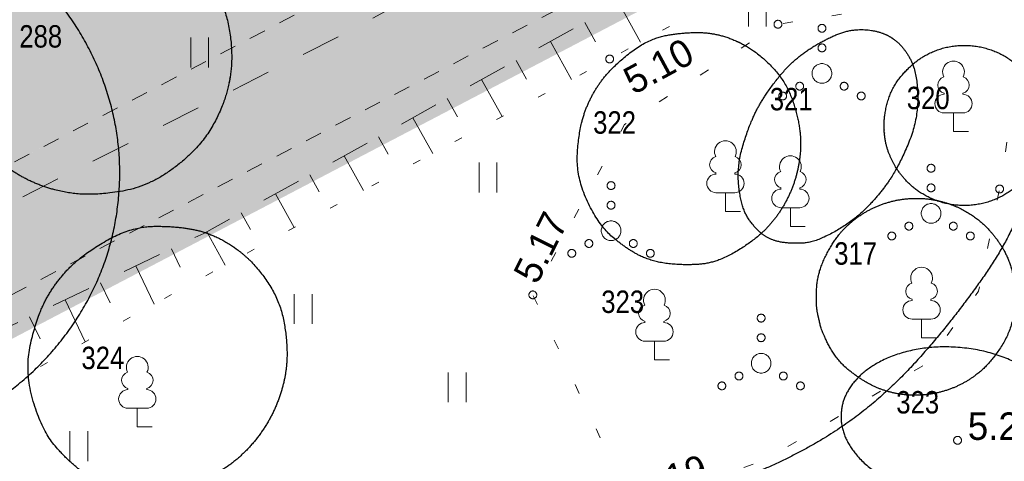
# Model space of a CAD drawing. Header units: metres. Extents: x 538891 to 1080079, y 6588829 to 13178720.
# Tile 417 of 656: x 539967 to 539992, y 6589133 to 6589144. Entities that reach past the tile are written whole.
import ezdxf

# ---------------------------------------------------------------- set-up
doc = ezdxf.new("R2010")
doc.units = ezdxf.units.M
doc.header["$LTSCALE"] = 0.4
for name, pattern in [('KOLVIK', [3.125, 0.625, -2.5]), ('KRUUSKILL', [5, 2.5, -2.5]), ('NOLVAALL', [3, 0.5, -2.5]), ('VW-01 Short Dashed', [2.116125, 1.058062, -1.058062])]:
    doc.linetypes.add(name, pattern=pattern)
for name, color, linetype in [('DENDRO', 7, 'Continuous'), ('GEO', 7, 'Continuous'), ('KINO_PINNAKATTED 2', 7, 'Continuous'), ('KINO_VÄIKEEHITISED', 7, 'Continuous')]:
    doc.layers.add(name, color=color, linetype=linetype)
doc.styles.add('Arial Narrow', font='ARIALN.TTF')
doc.styles.add('HK Explorer Book', font='txt')

# ---------------------------------------------------------------- blocks, each defined once
blk = doc.blocks.new('Landscape Area-221')
at = {"linetype": 'Continuous', "lineweight": 0}
blk.add_hatch(color=254, dxfattribs=at).paths.add_polyline_path([(0, 0), (-0.273, 0.522), (-0.882, 0.668), (-131.852, -67.839), (-131.389, -68.725), (0, 0)])
blk = doc.blocks.new('Landscape Area-10')
at = {"linetype": 'Continuous', "lineweight": 0}
blk.add_hatch(color=254, dxfattribs=at).paths.add_polyline_path([(-0.111, -0.058), (-2.891, 5.388), (-1.012, 6.347), (44.283, 29.466), (46.832, 24.541), (-0.111, -0.058)])
blk = doc.blocks.new('LEHTP1')
at = {"color": 252, "linetype": 'Continuous', "lineweight": 9, "true_color": 0x888888}
for p, q in [((-0.48, 1.96), (-0.48, 1.9)), ((0.48, 1.96), (0.48, 1.9)), ((0.48, 0.95), (-0.48, 0.95)), ((0, 0), (0, 0.95)), ((0.76, 0), (0, 0))]:
    blk.add_line(p, q, dxfattribs=at)
for centre, radius, start, end in [((0, 3.04), 0.554, 332.5799, 207.4201), ((-0.38, 2.375), 0.425, 105.2441, 257.079), ((0.38, 2.375), 0.425, 282.921, 74.7559), ((-0.475, 1.425), 0.475, 90, 270), ((0.475, 1.425), 0.475, 270, 90)]:
    blk.add_arc(centre, radius, start, end, dxfattribs=at)
blk = doc.blocks.new('VQSA')
at = {"color": 7, "linetype": 'Continuous', "lineweight": 9, "flags": 128}
for points in [[(0.2, 2.3), (0.199, 2.28), (0.196, 2.261), (0.191, 2.242), (0.185, 2.223), (0.176, 2.206), (0.166, 2.189), (0.155, 2.173), (0.141, 2.159), (0.127, 2.145), (0.111, 2.134), (0.094, 2.124), (0.077, 2.115), (0.058, 2.109), (0.039, 2.104), (0.02, 2.101), (0, 2.1), (-0.02, 2.101), (-0.039, 2.104), (-0.058, 2.109), (-0.077, 2.115), (-0.094, 2.124), (-0.111, 2.134), (-0.127, 2.145), (-0.141, 2.159), (-0.155, 2.173), (-0.166, 2.189), (-0.176, 2.206), (-0.185, 2.223), (-0.191, 2.242), (-0.196, 2.261), (-0.199, 2.28), (-0.2, 2.3), (-0.199, 2.32), (-0.196, 2.339), (-0.191, 2.358), (-0.185, 2.377), (-0.176, 2.394), (-0.166, 2.411), (-0.155, 2.427), (-0.141, 2.441), (-0.127, 2.455), (-0.111, 2.466), (-0.094, 2.476), (-0.077, 2.485), (-0.058, 2.491), (-0.039, 2.496), (-0.02, 2.499), (0, 2.5), (0.02, 2.499), (0.039, 2.496), (0.058, 2.491), (0.077, 2.485), (0.094, 2.476), (0.111, 2.466), (0.127, 2.455), (0.141, 2.441), (0.155, 2.427), (0.166, 2.411), (0.176, 2.394), (0.185, 2.377), (0.191, 2.358), (0.196, 2.339), (0.199, 2.32)], [(0.2, 1.3), (0.199, 1.28), (0.196, 1.261), (0.191, 1.242), (0.185, 1.223), (0.176, 1.206), (0.166, 1.189), (0.155, 1.173), (0.141, 1.159), (0.127, 1.145), (0.111, 1.134), (0.094, 1.124), (0.077, 1.115), (0.058, 1.109), (0.039, 1.104), (0.02, 1.101), (0, 1.1), (-0.02, 1.101), (-0.039, 1.104), (-0.058, 1.109), (-0.077, 1.115), (-0.094, 1.124), (-0.111, 1.134), (-0.127, 1.145), (-0.141, 1.159), (-0.155, 1.173), (-0.166, 1.189), (-0.176, 1.206), (-0.185, 1.223), (-0.191, 1.242), (-0.196, 1.261), (-0.199, 1.28), (-0.2, 1.3), (-0.199, 1.32), (-0.196, 1.339), (-0.191, 1.358), (-0.185, 1.377), (-0.176, 1.394), (-0.166, 1.411), (-0.155, 1.427), (-0.141, 1.441), (-0.127, 1.455), (-0.111, 1.466), (-0.094, 1.476), (-0.077, 1.485), (-0.058, 1.491), (-0.039, 1.496), (-0.02, 1.499), (0, 1.5), (0.02, 1.499), (0.039, 1.496), (0.058, 1.491), (0.077, 1.485), (0.094, 1.476), (0.111, 1.466), (0.127, 1.455), (0.141, 1.441), (0.155, 1.427), (0.166, 1.411), (0.176, 1.394), (0.185, 1.377), (0.191, 1.358), (0.196, 1.339), (0.199, 1.32)], [(0.5, 0), (0.498, -0.049), (0.49, -0.098), (0.478, -0.145), (0.462, -0.191), (0.441, -0.236), (0.416, -0.278), (0.387, -0.317), (0.354, -0.354), (0.317, -0.387), (0.278, -0.416), (0.236, -0.441), (0.191, -0.462), (0.145, -0.478), (0.098, -0.49), (0.049, -0.498), (0, -0.5), (-0.049, -0.498), (-0.098, -0.49), (-0.145, -0.478), (-0.191, -0.462), (-0.236, -0.441), (-0.278, -0.416), (-0.317, -0.387), (-0.354, -0.354), (-0.387, -0.317), (-0.416, -0.278), (-0.441, -0.236), (-0.462, -0.191), (-0.478, -0.145), (-0.49, -0.098), (-0.498, -0.049), (-0.5, 0), (-0.498, 0.049), (-0.49, 0.098), (-0.478, 0.145), (-0.462, 0.191), (-0.441, 0.236), (-0.416, 0.278), (-0.387, 0.317), (-0.354, 0.354), (-0.317, 0.387), (-0.278, 0.416), (-0.236, 0.441), (-0.191, 0.462), (-0.145, 0.478), (-0.098, 0.49), (-0.049, 0.498), (0, 0.5), (0.049, 0.498), (0.098, 0.49), (0.145, 0.478), (0.191, 0.462), (0.236, 0.441), (0.278, 0.416), (0.317, 0.387), (0.354, 0.354), (0.387, 0.317), (0.416, 0.278), (0.441, 0.236), (0.462, 0.191), (0.478, 0.145), (0.49, 0.098), (0.498, 0.049)], [(-0.93, -0.65), (-0.931, -0.67), (-0.934, -0.689), (-0.939, -0.708), (-0.945, -0.727), (-0.954, -0.744), (-0.964, -0.761), (-0.975, -0.777), (-0.989, -0.791), (-1.003, -0.805), (-1.019, -0.816), (-1.036, -0.826), (-1.053, -0.835), (-1.072, -0.841), (-1.091, -0.846), (-1.11, -0.849), (-1.13, -0.85), (-1.15, -0.849), (-1.169, -0.846), (-1.188, -0.841), (-1.207, -0.835), (-1.224, -0.826), (-1.241, -0.816), (-1.257, -0.805), (-1.271, -0.791), (-1.285, -0.777), (-1.296, -0.761), (-1.306, -0.744), (-1.315, -0.727), (-1.321, -0.708), (-1.326, -0.689), (-1.329, -0.67), (-1.33, -0.65), (-1.329, -0.63), (-1.326, -0.611), (-1.321, -0.592), (-1.315, -0.573), (-1.306, -0.556), (-1.296, -0.539), (-1.285, -0.523), (-1.271, -0.509), (-1.257, -0.495), (-1.241, -0.484), (-1.224, -0.474), (-1.207, -0.465), (-1.188, -0.459), (-1.169, -0.454), (-1.15, -0.451), (-1.13, -0.45), (-1.11, -0.451), (-1.091, -0.454), (-1.072, -0.459), (-1.053, -0.465), (-1.036, -0.474), (-1.019, -0.484), (-1.003, -0.495), (-0.989, -0.509), (-0.975, -0.523), (-0.964, -0.539), (-0.954, -0.556), (-0.945, -0.573), (-0.939, -0.592), (-0.934, -0.611), (-0.931, -0.63)], [(1.33, -0.65), (1.329, -0.67), (1.326, -0.689), (1.321, -0.708), (1.315, -0.727), (1.306, -0.744), (1.296, -0.761), (1.285, -0.777), (1.271, -0.791), (1.257, -0.805), (1.241, -0.816), (1.224, -0.826), (1.207, -0.835), (1.188, -0.841), (1.169, -0.846), (1.15, -0.849), (1.13, -0.85), (1.11, -0.849), (1.091, -0.846), (1.072, -0.841), (1.053, -0.835), (1.036, -0.826), (1.019, -0.816), (1.003, -0.805), (0.989, -0.791), (0.975, -0.777), (0.964, -0.761), (0.954, -0.744), (0.945, -0.727), (0.939, -0.708), (0.934, -0.689), (0.931, -0.67), (0.93, -0.65), (0.931, -0.63), (0.934, -0.611), (0.939, -0.592), (0.945, -0.573), (0.954, -0.556), (0.964, -0.539), (0.975, -0.523), (0.989, -0.509), (1.003, -0.495), (1.019, -0.484), (1.036, -0.474), (1.053, -0.465), (1.072, -0.459), (1.091, -0.454), (1.11, -0.451), (1.13, -0.45), (1.15, -0.451), (1.169, -0.454), (1.188, -0.459), (1.207, -0.465), (1.224, -0.474), (1.241, -0.484), (1.257, -0.495), (1.271, -0.509), (1.285, -0.523), (1.296, -0.539), (1.306, -0.556), (1.315, -0.573), (1.321, -0.592), (1.326, -0.611), (1.329, -0.63)], [(-1.8, -1.15), (-1.801, -1.17), (-1.804, -1.189), (-1.809, -1.208), (-1.815, -1.227), (-1.824, -1.244), (-1.834, -1.261), (-1.845, -1.277), (-1.859, -1.291), (-1.873, -1.305), (-1.889, -1.316), (-1.906, -1.326), (-1.923, -1.335), (-1.942, -1.341), (-1.961, -1.346), (-1.98, -1.349), (-2, -1.35), (-2.02, -1.349), (-2.039, -1.346), (-2.058, -1.341), (-2.077, -1.335), (-2.094, -1.326), (-2.111, -1.316), (-2.127, -1.305), (-2.141, -1.291), (-2.155, -1.277), (-2.166, -1.261), (-2.176, -1.244), (-2.185, -1.227), (-2.191, -1.208), (-2.196, -1.189), (-2.199, -1.17), (-2.2, -1.15), (-2.199, -1.13), (-2.196, -1.111), (-2.191, -1.092), (-2.185, -1.073), (-2.176, -1.056), (-2.166, -1.039), (-2.155, -1.023), (-2.141, -1.009), (-2.127, -0.995), (-2.111, -0.984), (-2.094, -0.974), (-2.077, -0.965), (-2.058, -0.959), (-2.039, -0.954), (-2.02, -0.951), (-2, -0.95), (-1.98, -0.951), (-1.961, -0.954), (-1.942, -0.959), (-1.923, -0.965), (-1.906, -0.974), (-1.889, -0.984), (-1.873, -0.995), (-1.859, -1.009), (-1.845, -1.023), (-1.834, -1.039), (-1.824, -1.056), (-1.815, -1.073), (-1.809, -1.092), (-1.804, -1.111), (-1.801, -1.13)], [(2.2, -1.15), (2.199, -1.17), (2.196, -1.189), (2.191, -1.208), (2.185, -1.227), (2.176, -1.244), (2.166, -1.261), (2.155, -1.277), (2.141, -1.291), (2.127, -1.305), (2.111, -1.316), (2.094, -1.326), (2.077, -1.335), (2.058, -1.341), (2.039, -1.346), (2.02, -1.349), (2, -1.35), (1.98, -1.349), (1.961, -1.346), (1.942, -1.341), (1.923, -1.335), (1.906, -1.326), (1.889, -1.316), (1.873, -1.305), (1.859, -1.291), (1.845, -1.277), (1.834, -1.261), (1.824, -1.244), (1.815, -1.227), (1.809, -1.208), (1.804, -1.189), (1.801, -1.17), (1.8, -1.15), (1.801, -1.13), (1.804, -1.111), (1.809, -1.092), (1.815, -1.073), (1.824, -1.056), (1.834, -1.039), (1.845, -1.023), (1.859, -1.009), (1.873, -0.995), (1.889, -0.984), (1.906, -0.974), (1.923, -0.965), (1.942, -0.959), (1.961, -0.954), (1.98, -0.951), (2, -0.95), (2.02, -0.951), (2.039, -0.954), (2.058, -0.959), (2.077, -0.965), (2.094, -0.974), (2.111, -0.984), (2.127, -0.995), (2.141, -1.009), (2.155, -1.023), (2.166, -1.039), (2.176, -1.056), (2.185, -1.073), (2.191, -1.092), (2.196, -1.111), (2.199, -1.13)]]:
    blk.add_lwpolyline(points, close=True, dxfattribs=at)
blk = doc.blocks.new('HEIN')
at = {"color": 7, "linetype": 'Continuous', "lineweight": 9}
for p, q in [((-0.455, 0.761), (-0.455, -0.761)), ((0.455, 0.761), (0.455, -0.761))]:
    blk.add_line(p, q, dxfattribs=at)

msp = doc.modelspace()

# ---------------------------------------------------------------- hatches: boundary and pattern name
at = {"layer": 'KINO_PINNAKATTED 2', "linetype": 'Continuous', "lineweight": 0, "true_color": 0xdbccc4}
h = msp.add_hatch(color=254, dxfattribs=at)
h.paths.add_polyline_path([(539967.0537, 6589211.4088), (539962.2785, 6589208.9716), (539960.1138, 6589213.2128), (539960.1574, 6589213.3473), (539960.4697, 6589214.5825), (539957.6024, 6589213.1153), (539951.9214, 6589190.9537), (539951.9214, 6589190.9537), (539948.0999, 6589176.047), (539935.7422, 6589169.7397), (539935.7422, 6589169.7397), (539931.3068, 6589167.532), (539932.6288, 6589165.0519), (539947.1922, 6589172.4705), (539943.3726, 6589157.5796), (539932.7799, 6589152.1729), (539934.035, 6589149.7139), (539942.3482, 6589153.957), (539934.5152, 6589123.4149), (539912.8264, 6589112.0702), (539902.6168, 6589132.0734), (539901.5693, 6589131.5387), (539911.7845, 6589111.5252), (539898.8503, 6589104.7597), (539879.4769, 6589142.717), (539891.922, 6589149.0906), (539891.1946, 6589148.7193), (539890.5899, 6589149.9039), (539891.7748, 6589150.5087), (539892.3792, 6589149.3247), (539892.4679, 6589149.3701), (539900.9646, 6589132.7233), (539902.0122, 6589133.258), (539902.3164, 6589132.662), (539901.9667, 6589133.3471), (539932.6722, 6589149.0192), (539928.1215, 6589157.9349), (539933.2164, 6589160.5354), (539929.3159, 6589168.1774), (539930.6785, 6589168.8729), (539933.7737, 6589170.4527), (539926.6682, 6589184.3741), (539923.5728, 6589182.7942), (539928.7283, 6589172.6939), (539930.0284, 6589170.1466), (539925.2524, 6589167.7089), (539925.2978, 6589167.6198), (539920.4324, 6589165.1365), (539920.4324, 6589165.1365), (539917.2482, 6589163.5113), (539916.6628, 6589164.6579), (539910.3833, 6589161.4528), (539910.9686, 6589160.3061), (539904.5105, 6589157.0099), (539903.9258, 6589158.1569), (539894.1454, 6589153.165), (539890.8302, 6589159.6604), (539887.9627, 6589158.1968), (539891.8632, 6589150.5547), (539878.8635, 6589143.9188), (539875.59, 6589150.3324), (539874.692, 6589149.874), (539858.3249, 6589181.7138), (539870.9536, 6589188.1594), (539870.3464, 6589189.3428), (539856.8347, 6589182.4464), (539846.4252, 6589202.8212), (539859.9462, 6589209.7224), (539859.2512, 6589211.084), (539845.7366, 6589204.1706), (539823.2475, 6589248.2518), (539838.1247, 6589255.8451), (539859.9649, 6589213.0517), (539861.0759, 6589213.6249), (539839.2375, 6589256.4112), (539853.9616, 6589263.9128), (539860.1934, 6589251.703), (539861.4209, 6589252.3295), (539855.9412, 6589263.0656), (539918.3983, 6589294.9445), (539917.4891, 6589296.7252), (539909.8614, 6589292.8329), (539911.2717, 6589298.5181), (539909.7981, 6589298.5207), (539908.1735, 6589291.9714), (539857.1265, 6589265.917), (539856.3685, 6589267.4022), (539809.1504, 6589243.3021), (539810.0597, 6589241.5207), (539814.0524, 6589243.5586), (539825.8172, 6589238.7979), (539856.3911, 6589178.8962), (539857.2889, 6589179.3545), (539874.2092, 6589146.4386), (539875.0979, 6589146.8972), (539897.078, 6589103.8327), (539883.238, 6589096.5935), (539884.6809, 6589093.9634), (539900.4644, 6589102.1187), (540015.6515, 6589162.4696), (540002.6107, 6589165.5585), (540005.2683, 6589160.4235), (539958.3253, 6589135.8241), (539947.6806, 6589156.6795), (539959.0325, 6589162.4735), (539960.5288, 6589163.2373), (539960.5288, 6589163.2373), (539971.4851, 6589168.8293), (539973.2657, 6589169.7382), (539973.2657, 6589169.7382), (539984.2214, 6589175.33), (539986.0026, 6589176.2391), (539986.0026, 6589176.2391), (539994.7645, 6589180.7112), (539993.5098, 6589183.1695), (539975.9966, 6589174.2307), (539970.7504, 6589184.5092), (539988.2636, 6589193.448), (539987.659, 6589194.6326), (539971.4642, 6589186.3667), (539965.6133, 6589197.83), (539964.3841, 6589197.2024), (539970.2348, 6589185.7393), (539951.0404, 6589175.9424), (539950.7342, 6589176.5425), (539954.7971, 6589192.1738), (539954.8709, 6589192.4591), (539981.7628, 6589206.1848), (539981.1581, 6589207.3694), (539974.7897, 6589204.1189), (539972.1882, 6589209.213), (539970.5972, 6589208.401), (539969.297, 6589210.9484), (539967.7049, 6589210.1357)])
h.paths.add_polyline_path([(539908.4323, 6589141.4636), (539909.778, 6589138.8272), (539914.6437, 6589141.3106), (539913.2977, 6589143.9469)])
h.paths.add_polyline_path([(539968.1067, 6589205.6366), (539966.1583, 6589209.455), (539962.8831, 6589207.787), (539963.5332, 6589206.5133), (539960.349, 6589204.8881), (539963.6449, 6589198.4306), (539966.9182, 6589200.1013), (539973.2866, 6589203.3517), (539971.2909, 6589207.2619)])
h.paths.add_polyline_path([(539924.9602, 6589164.3488), (539921.6869, 6589162.6781), (539923.0325, 6589160.0417), (539926.3058, 6589161.7123)])
h.paths.add_polyline_path([(539901.8161, 6589134.7634), (539906.6828, 6589137.2474), (539904.037, 6589142.4312), (539899.1702, 6589139.9472)])
h.paths.add_polyline_path([(539974.8125, 6589173.6264), (539969.5659, 6589183.9046), (539951.6451, 6589174.7578), (539956.8912, 6589164.4793)])
h.paths.add_polyline_path([(539946.7091, 6589161.0569), (539946.6885, 6589160.8773), (539947.3386, 6589159.6036), (539955.3882, 6589163.7122), (539950.7933, 6589172.7176), (539949.6034, 6589172.1103), (539949.5452, 6589171.9683)])
h.paths.add_polyline_path([(539917.2687, 6589155.6066), (539918.6143, 6589152.9702), (539925.0718, 6589156.2661), (539923.7262, 6589158.9025)])
h.paths.add_polyline_path([(539905.1819, 6589147.832), (539906.5275, 6589145.1955), (539912.985, 6589148.4915), (539911.6394, 6589151.1279)])
h.paths.add_polyline_path([(539910.2956, 6589153.5407), (539913.5689, 6589155.2114), (539912.2233, 6589157.8478), (539908.95, 6589156.1771)])
h.paths.add_polyline_path([(539815.7403, 6589244.4201), (539824.8186, 6589240.7544), (539821.4581, 6589247.3385)])
h.paths.add_polyline_path([(539953.3771, 6589140.0196), (539945.4996, 6589155.4534), (539945.3405, 6589155.3728), (539937.5517, 6589125.0032), (539956.0917, 6589134.7009)])
h.paths.add_polyline_path([(539899.4864, 6589151.3469), (539896.2131, 6589149.6762), (539897.5587, 6589147.0398), (539900.832, 6589148.7105)])
h.paths.add_polyline_path([(539920.5185, 6589149.2378), (539921.8648, 6589146.6018), (539921.8648, 6589146.6018), (539922.5149, 6589145.3281), (539928.9724, 6589148.624), (539928.2768, 6589149.9868), (539926.6843, 6589149.1739), (539926.0339, 6589150.4475), (539924.4425, 6589149.6352), (539923.1423, 6589152.1826), (539919.869, 6589150.5119), (539920.5191, 6589149.2382)])

# ---------------------------------------------------------------- linework, layer by layer
at = {"layer": 'DENDRO', "color": 82, "linetype": 'Continuous', "lineweight": 25, "true_color": 0x33cc00}
for points in [[(539988.0957, 6589108.2672), (539988.0044, 6589108.4014), (539987.7913, 6589108.8342), (539987.6514, 6589109.2225), (539987.6352, 6589109.3575), (539987.717, 6589109.8147), (539987.8949, 6589110.6323), (539988.1187, 6589111.3646), (539988.2778, 6589112.002), (539988.2857, 6589112.6567), (539988.0093, 6589113.2925), (539987.3796, 6589113.8893), (539986.582, 6589114.4887), (539985.7979, 6589115.1314), (539985.2211, 6589115.8588), (539984.8497, 6589116.71), (539984.5894, 6589117.7228), (539984.3591, 6589118.9388), (539984.0113, 6589120.7346), (539983.3032, 6589123.245), (539982.2302, 6589125.472), (539981.3772, 6589127.2123), (539980.9924, 6589128.5901), (539981.0754, 6589129.4442), (539981.4728, 6589130.1874), (539982.6192, 6589131.0225), (539984.4259, 6589131.8109), (539986.308, 6589132.5874), (539987.8496, 6589133.504), (539989.0633, 6589134.5432), (539990.0566, 6589135.6503), (539990.9328, 6589136.7695), (539991.7104, 6589137.8993), (539992.2845, 6589139.1156), (539992.5585, 6589140.4883), (539992.4551, 6589142.0799), (539992.2885, 6589143.7855), (539992.4203, 6589145.4781), (539993.2464, 6589147.0288), (539994.8091, 6589148.3553), (539996.7785, 6589149.4252), (539998.862, 6589150.1988), (540000.7965, 6589150.6462), (540002.6366, 6589150.8157), (540004.4564, 6589150.7602), (540006.3467, 6589150.5375), (540008.2033, 6589150.1509), (540009.7714, 6589149.5617), (540010.803, 6589148.7339), (540011.1266, 6589147.6477), (540010.98, 6589146.3705), (540010.6052, 6589144.9724), (540010.2693, 6589143.5175), (540009.9122, 6589142.139), (540009.2889, 6589141.0064), (540008.1538, 6589140.3033), (540006.4279, 6589140.0927), (540004.6088, 6589140.0268), (540003.3638, 6589139.7969), (540002.8801, 6589139.3853), (540002.7008, 6589138.7981), (540002.9621, 6589137.7756), (540003.776, 6589136.6694), (540004.7984, 6589136.0676), (540005.814, 6589136.1694), (540006.8116, 6589136.6145), (540007.7694, 6589137.0744), (540008.6671, 6589137.2079), (540009.4883, 6589137.0123), (540010.3998, 6589136.4748), (540011.4028, 6589135.3462), (540011.7287, 6589134.2664), (540011.3895, 6589133.8128), (540010.8909, 6589133.5781), (540010.2777, 6589133.3933), (540009.5013, 6589133.1294), (540008.784, 6589132.6527), (540008.5891, 6589132.1036), (540008.761, 6589131.4458), (540009.5114, 6589130.6851), (540010.4362, 6589130.3973), (540011.2278, 6589130.3293), (540011.9177, 6589130.2331), (540012.3519, 6589129.9343), (540012.4082, 6589129.2904), (540012.1945, 6589128.4161), (540011.8292, 6589127.4392), (540011.3445, 6589126.2504), (540010.7254, 6589125.0868), (540009.9948, 6589124.5132), (540009.2551, 6589124.2979), (540008.4307, 6589124.1687), (540007.5919, 6589123.9722), (540006.8054, 6589123.5401), (540006.1872, 6589122.8981), (540005.8756, 6589122.1712), (540006.0243, 6589121.4786), (540006.6682, 6589120.8855), (540007.484, 6589120.2887), (540008.1628, 6589119.5913), (540008.3782, 6589118.6886), (540008.1574, 6589117.6376), (540007.6601, 6589116.5533), (540007.029, 6589115.5539), (540006.3805, 6589114.6784), (540005.7661, 6589113.7941), (540005.2413, 6589112.7798), (540004.8625, 6589111.5105), (540004.4684, 6589110.0779), (540003.8445, 6589108.6291), (540002.7636, 6589107.3049), (540001.1526, 6589106.2285), (539999.1804, 6589105.4928), (539996.994, 6589105.1955), (539994.7452, 6589105.4237), (539992.6171, 6589105.9987), (539990.7944, 6589106.7005), (539989.4837, 6589107.2981), (539988.7123, 6589107.7054), (539988.3008, 6589108.0055), (539988.1414, 6589108.2001), (539988.0957, 6589108.2672)], [(539964.8659, 6589133.3941), (539963.0303, 6589132.6111), (539959.0059, 6589133.0041), (539955.7069, 6589135.2507), (539954.0172, 6589138.749), (539954.3895, 6589142.5615), (539956.7241, 6589145.6668), (539960.3954, 6589147.2328), (539964.4197, 6589146.8398), (539967.7188, 6589144.5932), (539969.4085, 6589141.0949), (539969.0362, 6589137.2823), (539966.7016, 6589134.177), (539964.8659, 6589133.3941)]]:
    msp.add_open_spline(points, degree=2, dxfattribs=at)
at = {"layer": 'DENDRO', "color": 30, "linetype": 'Continuous', "lineweight": 25, "true_color": 0xff7f00}
for points, knots in [([(539972.0513, 6589142.2249), (539972.0564, 6589142.254), (539972.0616, 6589142.283), (539972.1528, 6589142.8285), (539971.9538, 6589144.0991), (539971.2973, 6589145.1161), (539970.6556, 6589145.7205), (539969.834, 6589146.1735), (539968.8964, 6589146.4044), (539967.9403, 6589146.3827), (539966.6131, 6589145.9804), (539965.5037, 6589144.9127), (539965.0707, 6589143.9572), (539964.9721, 6589143.4823), (539964.8984, 6589143.0015), (539964.9711, 6589141.9495), (539965.483, 6589140.9237), (539966.0241, 6589140.2748), (539966.7608, 6589139.736), (539967.6513, 6589139.3871), (539968.6113, 6589139.2819), (539970.0206, 6589139.5175), (539971.3118, 6589140.5108), (539971.9344, 6589141.6257), (539972.041, 6589142.1668), (539972.0461, 6589142.1959), (539972.0513, 6589142.2249)], [0, 0, 0, 0.0025271, 0.0025271, 0.0499051, 0.0972831, 0.1446612, 0.1920392, 0.2394172, 0.2867953, 0.3341733, 0.3815514, 0.4289294, 0.4763074, 0.5236855, 0.5710635, 0.6184415, 0.6658196, 0.7131976, 0.7605756, 0.8079537, 0.8553317, 0.9027098, 0.9500878, 0.9974658, 0.9974658, 1, 1, 1]), ([(539988.9116, 6589143.3004), (539988.8978, 6589143.3093), (539988.8839, 6589143.3183), (539988.6212, 6589143.4827), (539987.8409, 6589143.5374), (539987.0263, 6589143.1762), (539986.3015, 6589142.6501), (539985.6647, 6589141.8364), (539985.2809, 6589141.107), (539984.9508, 6589140.0041), (539985.0869, 6589138.9385), (539985.4431, 6589138.4315), (539985.8134, 6589138.151), (539986.3301, 6589138.0584), (539986.9834, 6589138.0967), (539987.983, 6589138.6708), (539988.6686, 6589139.3999), (539989.1207, 6589140.0997), (539989.5773, 6589141.2266), (539989.5594, 6589142.422), (539989.1939, 6589143.1073), (539988.9393, 6589143.2825), (539988.9255, 6589143.2914), (539988.9116, 6589143.3004)], [0, 0, 0, 0.0029396, 0.0029396, 0.058168, 0.1133965, 0.1686249, 0.2238534, 0.2790818, 0.3343103, 0.3895387, 0.4447672, 0.4999956, 0.5552241, 0.6104525, 0.665681, 0.7209094, 0.7761379, 0.8313663, 0.8865948, 0.9418232, 0.9970516, 0.9970516, 1, 1, 1]), ([(539988.7155, 6589140.919), (539988.7168, 6589140.9008), (539988.7182, 6589140.8827), (539988.747, 6589140.5409), (539989.0028, 6589139.9972), (539989.2809, 6589139.6365), (539989.6774, 6589139.3172), (539990.1836, 6589139.0924), (539990.7609, 6589139.0115), (539991.3435, 6589139.0982), (539991.862, 6589139.3371), (539992.2688, 6589139.6811), (539992.6819, 6589140.2796), (539992.8064, 6589140.9266), (539992.7928, 6589141.2264), (539992.7629, 6589141.5261), (539992.5448, 6589142.1526), (539992.0427, 6589142.6768), (539991.5883, 6589142.9558), (539991.0398, 6589143.1138), (539990.4508, 6589143.1115), (539989.8925, 6589142.9443), (539989.4259, 6589142.6458), (539988.9159, 6589142.0699), (539988.6933, 6589141.2966), (539988.7127, 6589140.9553), (539988.7141, 6589140.9372), (539988.7155, 6589140.919)], [0, 0, 0, 0.0024024, 0.0024024, 0.0476382, 0.0928739, 0.1381097, 0.1833454, 0.2285812, 0.2738169, 0.3190527, 0.3642885, 0.4095242, 0.45476, 0.4999957, 0.5452315, 0.5904672, 0.635703, 0.6809387, 0.7261745, 0.7714103, 0.816646, 0.8618818, 0.9071175, 0.9523533, 0.997589, 0.997589, 1, 1, 1]), ([(539991.9879, 6589137.2779), (539991.9829, 6589137.2997), (539991.9779, 6589137.3215), (539991.8796, 6589137.7313), (539991.4659, 6589138.3437), (539991.0585, 6589138.7296), (539990.5138, 6589139.043), (539989.8522, 6589139.2211), (539989.1299, 6589139.2111), (539988.4319, 6589138.9964), (539987.8407, 6589138.6089), (539987.4057, 6589138.1146), (539987.0098, 6589137.3101), (539986.9766, 6589136.5008), (539987.0485, 6589136.1391), (539987.1404, 6589135.7807), (539987.5232, 6589135.0607), (539988.2351, 6589134.5181), (539988.8434, 6589134.2646), (539989.5445, 6589134.1756), (539990.2658, 6589134.289), (539990.9192, 6589134.5968), (539991.4358, 6589135.047), (539991.9545, 6589135.8423), (539992.0847, 6589136.8235), (539991.998, 6589137.2343), (539991.9929, 6589137.2561), (539991.9879, 6589137.2779)], [0, 0, 0, 0.0024024, 0.0024024, 0.0476382, 0.0928739, 0.1381097, 0.1833454, 0.2285812, 0.2738169, 0.3190527, 0.3642885, 0.4095242, 0.45476, 0.4999957, 0.5452315, 0.5904672, 0.635703, 0.6809388, 0.7261745, 0.7714103, 0.816646, 0.8618818, 0.9071175, 0.9523533, 0.9975891, 0.9975891, 1, 1, 1]), ([(539972.1182, 6589138.0015), (539972.0942, 6589138.0173), (539972.0701, 6589138.0332), (539971.614, 6589138.3269), (539970.6738, 6589138.513), (539969.5468, 6589138.4937), (539968.3373, 6589137.8118), (539967.6461, 6589137.1178), (539967.1588, 6589136.2535), (539966.8266, 6589134.8367), (539967.2655, 6589133.3133), (539967.946, 6589132.5178), (539968.6029, 6589132.0365), (539969.4515, 6589131.7803), (539970.4959, 6589131.6788), (539971.7243, 6589132.1758), (539972.4822, 6589132.7564), (539973.0814, 6589133.547), (539973.4435, 6589134.457), (539973.5477, 6589135.3717), (539973.3501, 6589136.6143), (539972.6122, 6589137.6642), (539972.1664, 6589137.9699), (539972.1423, 6589137.9857), (539972.1182, 6589138.0015)], [0, 0, 0, 0.0027796, 0.0027796, 0.0551181, 0.1074565, 0.159795, 0.2121335, 0.264472, 0.3168104, 0.3691489, 0.4214874, 0.4738258, 0.5261643, 0.5785028, 0.6308413, 0.6831797, 0.7355182, 0.7878567, 0.8401951, 0.8925336, 0.9448721, 0.9972106, 0.9972106, 1, 1, 1])]:
    msp.add_open_spline(points, degree=2, knots=knots, dxfattribs=at)
at = {"layer": 'DENDRO', "color": 82, "linetype": 'Continuous', "lineweight": 25, "true_color": 0x33cc00}
msp.add_open_spline([(539984.9857, 6589143.2051), (539984.9628, 6589143.2155), (539984.94, 6589143.2259), (539984.5084, 6589143.4178), (539983.6748, 6589143.4531), (539982.7082, 6589143.2874), (539981.7595, 6589142.5415), (539981.2582, 6589141.8539), (539980.9551, 6589141.0471), (539980.8596, 6589139.7863), (539981.4415, 6589138.5359), (539982.1335, 6589137.9428), (539982.763, 6589137.6164), (539983.5272, 6589137.5087), (539984.439, 6589137.5598), (539985.4288, 6589138.1493), (539986.0026, 6589138.7483), (539986.4118, 6589139.5068), (539986.6011, 6589140.3363), (539986.5679, 6589141.1357), (539986.2313, 6589142.1768), (539985.4558, 6589142.9807), (539985.0313, 6589143.1843), (539985.0085, 6589143.1947), (539984.9857, 6589143.2051)], degree=2, knots=[0, 0, 0, 0.0027796, 0.0027796, 0.0551181, 0.1074565, 0.159795, 0.2121335, 0.264472, 0.3168104, 0.3691489, 0.4214874, 0.4738258, 0.5261643, 0.5785028, 0.6308413, 0.6831797, 0.7355182, 0.7878567, 0.8401951, 0.8925336, 0.9448721, 0.9972106, 0.9972106, 1, 1, 1], dxfattribs=at)
at = {"layer": 'DENDRO', "color": 25, "linetype": 'Continuous', "lineweight": 25, "true_color": 0x995f4c}
msp.add_open_spline([(539991.77, 6589131.76), (539991.0839, 6589131.5643), (539989.5504, 6589131.698), (539988.2665, 6589132.3207), (539987.5763, 6589133.2657), (539987.6647, 6589134.2797), (539988.5079, 6589135.091), (539989.8801, 6589135.4823), (539991.4136, 6589135.3487), (539992.6974, 6589134.726), (539993.3877, 6589133.781), (539993.2993, 6589132.767), (539992.4561, 6589131.9556), (539991.77, 6589131.76)], degree=2, dxfattribs=at)
at = {"layer": 'GEO', "color": 8, "linetype": 'Continuous', "lineweight": 9, "true_color": 0x7d7d7d}
for p, q in [((539981.9669, 6589144.1773), (539982.5119, 6589143.1932)), ((539981.0921, 6589143.6929), (539981.3629, 6589143.2038)), ((539980.2173, 6589143.2084), (539980.7515, 6589142.2437)), ((539979.3425, 6589142.7239), (539979.6059, 6589142.2483)), ((539978.4677, 6589142.2395), (539978.987, 6589141.3017)), ((539977.5929, 6589141.755), (539977.8488, 6589141.2928)), ((539976.7181, 6589141.2705), (539977.2225, 6589140.3596)), ((539975.8432, 6589140.7861), (539976.0918, 6589140.3373)), ((539974.9684, 6589140.3016), (539975.458, 6589139.4175)), ((539974.0936, 6589139.8171), (539974.3347, 6589139.3818)), ((539973.2188, 6589139.3327), (539973.6935, 6589138.4755)), ((539972.344, 6589138.8482), (539972.5798, 6589138.4225)), ((539971.4692, 6589138.3637), (539971.9388, 6589137.5157)), ((539970.5696, 6589137.9274), (539970.7899, 6589137.4669)), ((539969.6675, 6589137.4958), (539970.1322, 6589136.5246)), ((539968.7655, 6589137.0641), (539969.0098, 6589136.5535)), ((539967.8634, 6589136.6324), (539968.3761, 6589135.5612)), ((539966.9614, 6589136.2008), (539967.2297, 6589135.6401))]:
    msp.add_line(p, q, dxfattribs=at)
at = {"layer": 'GEO', "color": 8, "linetype": 'KRUUSKILL', "lineweight": 9, "true_color": 0x7d7d7d, "flags": 128}
for points in [[(539879.496, 6589139.961), (539882.928, 6589133.693), (539888.231, 6589125.35), (539889.595, 6589123.389), (539894.338, 6589114.456), (539895.836, 6589111.873), (539897.585, 6589108.775), (539898.2564, 6589107.9033), (539899.272, 6589106.872), (539901.1043, 6589106.6579), (539902.769, 6589106.81), (539912.02, 6589111.182), (539920.89, 6589115.993), (539927.284, 6589118.318), (539936.21, 6589122.773), (539944.122, 6589126.88), (539953.471, 6589132.444), (539962.555, 6589137.106), (539974.924, 6589143.387), (539998.985, 6589156.488), (540006.319, 6589160.617), (540010.735, 6589163.161), (540012.7589, 6589164.6167), (540013.675, 6589166.574), (540013.194, 6589171.028), (540010.648, 6589182.83), (540007.02, 6589194.009), (540002.961, 6589204.027), (540001.866, 6589206.551), (539997.37, 6589216.086), (539992.749, 6589225.153), (539988.337, 6589234.008), (539983.312, 6589245.825), (539978.869, 6589255.495), (539974.154, 6589265.28)], [(540011.3613, 6589041.2888), (539999.483, 6589044.037), (539990.951, 6589046.294), (539987.7943, 6589047.9069), (539986.231, 6589049.936), (539984.1061, 6589052.6793), (539981.225, 6589055.25), (539977.2641, 6589058.022), (539974.211, 6589059.138), (539971.788, 6589059.12), (539966.203, 6589057.671), (539961.8283, 6589055.5089), (539959.112, 6589053.188), (539955.9635, 6589050.8433), (539953.982, 6589048.674), (539950.608, 6589044.52), (539948.3182, 6589041.5698), (539946.862, 6589038.507), (539945.0154, 6589034.422), (539944.316, 6589029.874), (539944.073, 6589029.1858), (539943.744, 6589028.809), (539940.711, 6589030.749), (539937.954, 6589032.915), (539936.298, 6589034.783), (539933.6106, 6589038.5593), (539931.528, 6589042.727), (539930.229, 6589044.808), (539927.706, 6589048.698), (539926.029, 6589051.324), (539921.171, 6589059.547), (539916.928, 6589068.562), (539912.006, 6589078.713), (539910.547, 6589081.751), (539907.786, 6589087.655), (539906.536, 6589090.686), (539903.496, 6589097.44), (539902.5, 6589099.896), (539902.2698, 6589101.4471), (539902.613, 6589102.535), (539904.397, 6589103.623), (539913.397, 6589109.076), (539921.385, 6589113.409), (539927.653, 6589116.602), (539936.873, 6589121.343), (539945.3, 6589125.43), (539954.952, 6589130.091), (539964.519, 6589135.032), (539971.392, 6589138.321), (539984.191, 6589145.409), (539995.965, 6589151.917), (540000.519, 6589154.727), (540005.726, 6589157.923), (540013.561, 6589161.983), (540015.7022, 6589162.6155), (540018.399, 6589162.651), (540019.6998, 6589162.2786), (540020.831, 6589161.601), (540022.5567, 6589160.4756), (540023.816, 6589158.665), (540029.352, 6589149.619), (540035.451, 6589138.052), (540041.461, 6589127.083), (540046.1, 6589117.906), (540051.276, 6589107.053), (540054.675, 6589098.684), (540060.3216, 6589088.8694)]]:
    msp.add_lwpolyline(points, dxfattribs=at)
at = {"layer": 'GEO', "color": 252, "linetype": 'KOLVIK', "lineweight": 9, "true_color": 0x888888, "flags": 128}
msp.add_lwpolyline([(539984.522, 6589098.694), (539984.522, 6589098.694), (539974.019, 6589095.662), (539965.5961, 6589090.666), (539959.519, 6589090.074), (539955.696, 6589087.9885), (539953.2771, 6589084.6403), (539951, 6589079.322), (539950.548, 6589074.951), (539949.935, 6589072.291), (539946.251, 6589064.829), (539952.921, 6589063.209), (539953.483, 6589060.726), (539958.74, 6589061.697), (539964.462, 6589059.766), (539967.095, 6589063.496), (539972.225, 6589062.963), (539974.542, 6589067.132), (539976.989, 6589067.171), (539979.337, 6589064.15), (539982.325, 6589061.479), (539985.496, 6589063.603), (539989.064, 6589061.941), (539994.114, 6589061.742), (539998.8914, 6589062.921), (539996.9688, 6589064.6602), (539994.9774, 6589066.7981), (539995.9095, 6589068.809), (539998.1976, 6589068.7878), (540000.1466, 6589067.3273), (540001.0955, 6589065.5992), (540001.3204, 6589065.9502), (540003.042, 6589067.4517), (540006.1286, 6589068.259), (540008.1311, 6589070.9266), (540009.0658, 6589076.2689), (540008.7516, 6589080.1858), (540010.6546, 6589081.1365), (540014.8016, 6589080.6013), (540019.8862, 6589078.4625), (540021.0387, 6589076.4656), (540021.7834, 6589073.2001), (540023.7278, 6589069.2318), (540026.4996, 6589069.5625), (540027.9889, 6589072.1254), (540031.549, 6589073.924), (540035.3838, 6589073.5278), (540038.279, 6589076.164), (540037.7884, 6589081.1445), (540034.217, 6589083.919), (540030.958, 6589084.796), (540030.2224, 6589088.6472), (540027.6748, 6589093.2835), (540023.1897, 6589096.2129), (540017.6836, 6589096.9783), (540012.8567, 6589097.8552), (540007.079, 6589101.1435), (540004.5193, 6589105.9663), (540004.3231, 6589108.5059), (540005.5634, 6589112.9149), (540006.342, 6589114.5863), (540009.5145, 6589115.0761), (540012.1968, 6589114.8456), (540016.0615, 6589113.9523), (540022.1469, 6589110.7249), (540023.5024, 6589109.5722), (540026.9448, 6589108.1043), (540033.5494, 6589106.4329), (540035.9144, 6589106.0295), (540037.8467, 6589106.577), (540040.1689, 6589108.4702), (540041.545, 6589109.755), (540042.7, 6589113.946), (540044.1489, 6589116.6096), (540043.613, 6589118.267), (540041.105, 6589118.842), (540039.426, 6589123.077), (540034.705, 6589127.7), (540032.126, 6589127.1745), (540030.421, 6589124.696), (540025.961, 6589122.434), (540024.699, 6589120.731), (540024.712, 6589117.073), (540021.355, 6589116.474), (540019.893, 6589119.289), (540019.0711, 6589122.7333), (540016.1456, 6589125.2342), (540013.241, 6589124.804), (540015.386, 6589118.02), (540009.028, 6589116.127), (540008.111, 6589119.565), (540005.86, 6589121.732), (540007.9085, 6589124.5897), (540011.006, 6589125.976), (540012.231, 6589129.538), (540008.645, 6589130.842), (540008.584, 6589132.991), (540011.794, 6589134.431), (540010.649, 6589136.878), (540005.925, 6589136.641), (540003.432, 6589136.188), (540003.125, 6589138.021), (540010.477, 6589142.435), (540010.251, 6589147.979), (540009.136, 6589153.282), (540003.726, 6589153.959), (540000.5023, 6589152.8736), (539998.96, 6589149.876), (539995.335, 6589147.182), (539992.51, 6589144.958), (539991.652, 6589139.454), (539991.1181, 6589136.8511), (539989.8197, 6589135.0237), (539985.7047, 6589132.5568), (539982.307, 6589131.375), (539980.155, 6589127.92), (539983.143, 6589124.484), (539984.173, 6589119.859), (539986.619, 6589115.809), (539987.8582, 6589114.0962), (539988.05, 6589106.876), (539984.9363, 6589104.6475), (539984.705, 6589103.186), (539984.9795, 6589100.9925), (539984.522, 6589098.694)], close=True, dxfattribs=at)
at = {"layer": 'GEO', "color": 8, "linetype": 'NOLVAALL', "lineweight": 9, "true_color": 0x7d7d7d, "flags": 128}
msp.add_lwpolyline([(539991.008, 6589149.1771), (539986.286, 6589145.254), (539981.726, 6589142.764), (539973.496, 6589138.37), (539964.701, 6589133.545), (539955.972, 6589128.815), (539948.704, 6589125.45), (539933.763, 6589117.636), (539928.739, 6589115.096), (539920.987, 6589110.844), (539912.56, 6589106.895), (539909.322, 6589105.088), (539902.613, 6589102.535)], dxfattribs=at)
at = {"layer": 'GEO', "color": 252, "linetype": 'KOLVIK', "lineweight": 9, "true_color": 0x888888, "flags": 128}
msp.add_lwpolyline([(539992.51, 6589144.958), (539989.0468, 6589144.1324), (539986.009, 6589143.65), (539982.107, 6589141.094), (539979.77, 6589136.758), (539982.307, 6589131.375)], dxfattribs=at)
at = {"layer": 'GEO', "color": 8, "linetype": 'Continuous', "lineweight": 9, "true_color": 0x7d7d7d, "flags": 128}
for points in [[(539986.109, 6589143.65), (539986.1085, 6589143.6402), (539986.1071, 6589143.6305), (539986.1047, 6589143.621), (539986.1014, 6589143.6117), (539986.0972, 6589143.6029), (539986.0921, 6589143.5944), (539986.0863, 6589143.5866), (539986.0797, 6589143.5793), (539986.0724, 6589143.5727), (539986.0646, 6589143.5669), (539986.0561, 6589143.5618), (539986.0473, 6589143.5576), (539986.038, 6589143.5543), (539986.0285, 6589143.5519), (539986.0188, 6589143.5505), (539986.009, 6589143.55), (539985.9992, 6589143.5505), (539985.9895, 6589143.5519), (539985.98, 6589143.5543), (539985.9707, 6589143.5576), (539985.9619, 6589143.5618), (539985.9534, 6589143.5669), (539985.9456, 6589143.5727), (539985.9383, 6589143.5793), (539985.9317, 6589143.5866), (539985.9259, 6589143.5944), (539985.9208, 6589143.6029), (539985.9166, 6589143.6117), (539985.9133, 6589143.621), (539985.9109, 6589143.6305), (539985.9095, 6589143.6402), (539985.909, 6589143.65), (539985.9095, 6589143.6598), (539985.9109, 6589143.6695), (539985.9133, 6589143.679), (539985.9166, 6589143.6883), (539985.9208, 6589143.6971), (539985.9259, 6589143.7056), (539985.9317, 6589143.7134), (539985.9383, 6589143.7207), (539985.9456, 6589143.7273), (539985.9534, 6589143.7331), (539985.9619, 6589143.7382), (539985.9707, 6589143.7424), (539985.98, 6589143.7457), (539985.9895, 6589143.7481), (539985.9992, 6589143.7495), (539986.009, 6589143.75), (539986.0188, 6589143.7495), (539986.0285, 6589143.7481), (539986.038, 6589143.7457), (539986.0473, 6589143.7424), (539986.0561, 6589143.7382), (539986.0646, 6589143.7331), (539986.0724, 6589143.7273), (539986.0797, 6589143.7207), (539986.0863, 6589143.7134), (539986.0921, 6589143.7056), (539986.0972, 6589143.6971), (539986.1014, 6589143.6883), (539986.1047, 6589143.679), (539986.1071, 6589143.6695), (539986.1085, 6589143.6598)], [(539981.826, 6589142.764), (539981.8255, 6589142.7542), (539981.8241, 6589142.7445), (539981.8217, 6589142.735), (539981.8184, 6589142.7257), (539981.8142, 6589142.7169), (539981.8091, 6589142.7084), (539981.8033, 6589142.7006), (539981.7967, 6589142.6933), (539981.7894, 6589142.6867), (539981.7816, 6589142.6809), (539981.7731, 6589142.6758), (539981.7643, 6589142.6716), (539981.755, 6589142.6683), (539981.7455, 6589142.6659), (539981.7358, 6589142.6645), (539981.726, 6589142.664), (539981.7162, 6589142.6645), (539981.7065, 6589142.6659), (539981.697, 6589142.6683), (539981.6877, 6589142.6716), (539981.6789, 6589142.6758), (539981.6704, 6589142.6809), (539981.6626, 6589142.6867), (539981.6553, 6589142.6933), (539981.6487, 6589142.7006), (539981.6429, 6589142.7084), (539981.6378, 6589142.7169), (539981.6336, 6589142.7257), (539981.6303, 6589142.735), (539981.6279, 6589142.7445), (539981.6265, 6589142.7542), (539981.626, 6589142.764), (539981.6265, 6589142.7738), (539981.6279, 6589142.7835), (539981.6303, 6589142.793), (539981.6336, 6589142.8023), (539981.6378, 6589142.8111), (539981.6429, 6589142.8196), (539981.6487, 6589142.8274), (539981.6553, 6589142.8347), (539981.6626, 6589142.8413), (539981.6704, 6589142.8471), (539981.6789, 6589142.8522), (539981.6877, 6589142.8564), (539981.697, 6589142.8597), (539981.7065, 6589142.8621), (539981.7162, 6589142.8635), (539981.726, 6589142.864), (539981.7358, 6589142.8635), (539981.7455, 6589142.8621), (539981.755, 6589142.8597), (539981.7643, 6589142.8564), (539981.7731, 6589142.8522), (539981.7816, 6589142.8471), (539981.7894, 6589142.8413), (539981.7967, 6589142.8347), (539981.8033, 6589142.8274), (539981.8091, 6589142.8196), (539981.8142, 6589142.8111), (539981.8184, 6589142.8023), (539981.8217, 6589142.793), (539981.8241, 6589142.7835), (539981.8255, 6589142.7738)], [(539991.752, 6589139.454), (539991.7515, 6589139.4442), (539991.7501, 6589139.4345), (539991.7477, 6589139.425), (539991.7444, 6589139.4157), (539991.7402, 6589139.4069), (539991.7351, 6589139.3984), (539991.7293, 6589139.3906), (539991.7227, 6589139.3833), (539991.7154, 6589139.3767), (539991.7076, 6589139.3709), (539991.6991, 6589139.3658), (539991.6903, 6589139.3616), (539991.681, 6589139.3583), (539991.6715, 6589139.3559), (539991.6618, 6589139.3545), (539991.652, 6589139.354), (539991.6422, 6589139.3545), (539991.6325, 6589139.3559), (539991.623, 6589139.3583), (539991.6137, 6589139.3616), (539991.6049, 6589139.3658), (539991.5964, 6589139.3709), (539991.5886, 6589139.3767), (539991.5813, 6589139.3833), (539991.5747, 6589139.3906), (539991.5689, 6589139.3984), (539991.5638, 6589139.4069), (539991.5596, 6589139.4157), (539991.5563, 6589139.425), (539991.5539, 6589139.4345), (539991.5525, 6589139.4442), (539991.552, 6589139.454), (539991.5525, 6589139.4638), (539991.5539, 6589139.4735), (539991.5563, 6589139.483), (539991.5596, 6589139.4923), (539991.5638, 6589139.5011), (539991.5689, 6589139.5096), (539991.5747, 6589139.5174), (539991.5813, 6589139.5247), (539991.5886, 6589139.5313), (539991.5964, 6589139.5371), (539991.6049, 6589139.5422), (539991.6137, 6589139.5464), (539991.623, 6589139.5497), (539991.6325, 6589139.5521), (539991.6422, 6589139.5535), (539991.652, 6589139.554), (539991.6618, 6589139.5535), (539991.6715, 6589139.5521), (539991.681, 6589139.5497), (539991.6903, 6589139.5464), (539991.6991, 6589139.5422), (539991.7076, 6589139.5371), (539991.7154, 6589139.5313), (539991.7227, 6589139.5247), (539991.7293, 6589139.5174), (539991.7351, 6589139.5096), (539991.7402, 6589139.5011), (539991.7444, 6589139.4923), (539991.7477, 6589139.483), (539991.7501, 6589139.4735), (539991.7515, 6589139.4638)], [(539979.87, 6589136.758), (539979.8695, 6589136.7482), (539979.8681, 6589136.7385), (539979.8657, 6589136.729), (539979.8624, 6589136.7197), (539979.8582, 6589136.7109), (539979.8531, 6589136.7024), (539979.8473, 6589136.6946), (539979.8407, 6589136.6873), (539979.8334, 6589136.6807), (539979.8256, 6589136.6749), (539979.8171, 6589136.6698), (539979.8083, 6589136.6656), (539979.799, 6589136.6623), (539979.7895, 6589136.6599), (539979.7798, 6589136.6585), (539979.77, 6589136.658), (539979.7602, 6589136.6585), (539979.7505, 6589136.6599), (539979.741, 6589136.6623), (539979.7317, 6589136.6656), (539979.7229, 6589136.6698), (539979.7144, 6589136.6749), (539979.7066, 6589136.6807), (539979.6993, 6589136.6873), (539979.6927, 6589136.6946), (539979.6869, 6589136.7024), (539979.6818, 6589136.7109), (539979.6776, 6589136.7197), (539979.6743, 6589136.729), (539979.6719, 6589136.7385), (539979.6705, 6589136.7482), (539979.67, 6589136.758), (539979.6705, 6589136.7678), (539979.6719, 6589136.7775), (539979.6743, 6589136.787), (539979.6776, 6589136.7963), (539979.6818, 6589136.8051), (539979.6869, 6589136.8136), (539979.6927, 6589136.8214), (539979.6993, 6589136.8287), (539979.7066, 6589136.8353), (539979.7144, 6589136.8411), (539979.7229, 6589136.8462), (539979.7317, 6589136.8504), (539979.741, 6589136.8537), (539979.7505, 6589136.8561), (539979.7602, 6589136.8575), (539979.77, 6589136.858), (539979.7798, 6589136.8575), (539979.7895, 6589136.8561), (539979.799, 6589136.8537), (539979.8083, 6589136.8504), (539979.8171, 6589136.8462), (539979.8256, 6589136.8411), (539979.8334, 6589136.8353), (539979.8407, 6589136.8287), (539979.8473, 6589136.8214), (539979.8531, 6589136.8136), (539979.8582, 6589136.8051), (539979.8624, 6589136.7963), (539979.8657, 6589136.787), (539979.8681, 6589136.7775), (539979.8695, 6589136.7678)], [(539990.6809, 6589133.0546), (539990.6804, 6589133.0448), (539990.679, 6589133.0351), (539990.6766, 6589133.0256), (539990.6733, 6589133.0164), (539990.6691, 6589133.0075), (539990.664, 6589132.9991), (539990.6582, 6589132.9912), (539990.6516, 6589132.9839), (539990.6443, 6589132.9773), (539990.6364, 6589132.9715), (539990.628, 6589132.9664), (539990.6192, 6589132.9622), (539990.6099, 6589132.9589), (539990.6004, 6589132.9565), (539990.5907, 6589132.9551), (539990.5809, 6589132.9546), (539990.5711, 6589132.9551), (539990.5614, 6589132.9565), (539990.5519, 6589132.9589), (539990.5426, 6589132.9622), (539990.5337, 6589132.9664), (539990.5253, 6589132.9715), (539990.5174, 6589132.9773), (539990.5102, 6589132.9839), (539990.5036, 6589132.9912), (539990.4977, 6589132.9991), (539990.4927, 6589133.0075), (539990.4885, 6589133.0164), (539990.4852, 6589133.0256), (539990.4828, 6589133.0351), (539990.4814, 6589133.0448), (539990.4809, 6589133.0546), (539990.4814, 6589133.0644), (539990.4828, 6589133.0741), (539990.4852, 6589133.0837), (539990.4885, 6589133.0929), (539990.4927, 6589133.1018), (539990.4977, 6589133.1102), (539990.5036, 6589133.1181), (539990.5102, 6589133.1253), (539990.5174, 6589133.1319), (539990.5253, 6589133.1378), (539990.5337, 6589133.1428), (539990.5426, 6589133.147), (539990.5519, 6589133.1503), (539990.5614, 6589133.1527), (539990.5711, 6589133.1541), (539990.5809, 6589133.1546), (539990.5907, 6589133.1541), (539990.6004, 6589133.1527), (539990.6099, 6589133.1503), (539990.6192, 6589133.147), (539990.628, 6589133.1428), (539990.6364, 6589133.1378), (539990.6443, 6589133.1319), (539990.6516, 6589133.1253), (539990.6582, 6589133.1181), (539990.664, 6589133.1102), (539990.6691, 6589133.1018), (539990.6733, 6589133.0929), (539990.6766, 6589133.0837), (539990.679, 6589133.0741), (539990.6804, 6589133.0644)]]:
    msp.add_lwpolyline(points, close=True, dxfattribs=at)
at = {"layer": 'KINO_VÄIKEEHITISED', "color": 7, "linetype": 'VW-01 Short Dashed', "lineweight": 18}
for p, q in [((540015.6283, 6589162.4578), (539884.6812, 6589093.9627)), ((539958.3253, 6589135.8241), (540005.2683, 6589160.4235))]:
    msp.add_line(p, q, dxfattribs=at)

# ---------------------------------------------------------------- block references
at = {"layer": 'GEO', "color": 8, "true_color": 0x7d7d7d, "xscale": 0.5, "yscale": 0.5, "zscale": 0.5}
for name, p in [('HEIN', (539985.486, 6589143.9735)), ('VQSA', (539987.129, 6589142.3974)), ('HEIN', (539971.2893, 6589142.9291)), ('LEHTP1', (539990.478, 6589140.915)), ('LEHTP1', (539984.672, 6589138.885)), ('LEHTP1', (539986.325, 6589138.503)), ('HEIN', (539978.63, 6589139.7484)), ('VQSA', (539989.9073, 6589138.8328)), ('VQSA', (539981.7618, 6589138.3912)), ('LEHTP1', (539989.665, 6589135.664)), ('HEIN', (539973.9223, 6589136.3988)), ('LEHTP1', (539982.865, 6589135.103)), ('VQSA', (539985.582, 6589135.0158)), ('LEHTP1', (539969.702, 6589133.394)), ('HEIN', (539977.8454, 6589134.4033)), ('HEIN', (539968.216, 6589132.9066))]:
    msp.add_blockref(name, p, dxfattribs=at)
at = {"layer": 'KINO_PINNAKATTED 2', "color": 7}
for name, p in [('Landscape Area-10', (539958.436, 6589135.8821)), ('Landscape Area-221', (540016.5334, 6589161.8018))]:
    msp.add_blockref(name, p, dxfattribs=at)

# ---------------------------------------------------------------- texts
at = {"layer": 'DENDRO', "color": 250, "true_color": 0x333333, "char_height": 0.57083, "attachment_point": 1, "line_spacing_factor": 2.63829, "style": 'Arial Narrow'}
for s, insert, width in [('288', (539966.698, 6589143.6265), 1.981072), ('324', (539968.2802, 6589135.4376), 1.151387)]:
    msp.add_mtext(s, dxfattribs=dict(at, insert=insert, width=width))
for s, insert in [('321', (539985.8022, 6589142.0283)), ('320', (539989.289, 6589142.058)), ('322', (539981.3052, 6589141.4338)), ('317', (539987.4413, 6589138.0981)), ('323', (539981.5116, 6589136.8684)), ('323', (539989.0217, 6589134.3078))]:
    msp.add_mtext(s, dxfattribs=dict(at, insert=insert))
at = {"layer": 'GEO', "color": 8, "true_color": 0x7d7d7d, "char_height": 0.7, "attachment_point": 7, "line_spacing_factor": 0.25, "style": 'HK Explorer Book'}
for s, insert, rotation in [(' 5.10', (539982.1109, 6589141.7093), 28.48812), (' 5.17', (539979.77, 6589136.758), 63.58839), (' 5.19', (539982.307, 6589131.375), 18.62363)]:
    msp.add_mtext(s, dxfattribs=dict(at, insert=insert, rotation=rotation))
at = {"layer": 'GEO', "color": 8, "true_color": 0x7d7d7d, "insert": (539990.5809, 6589133.0546), "char_height": 0.7, "attachment_point": 7, "line_spacing_factor": 0.25, "style": 'HK Explorer Book'}
msp.add_mtext(' 5.25', dxfattribs=at)

doc.saveas('drawing.dxf')
